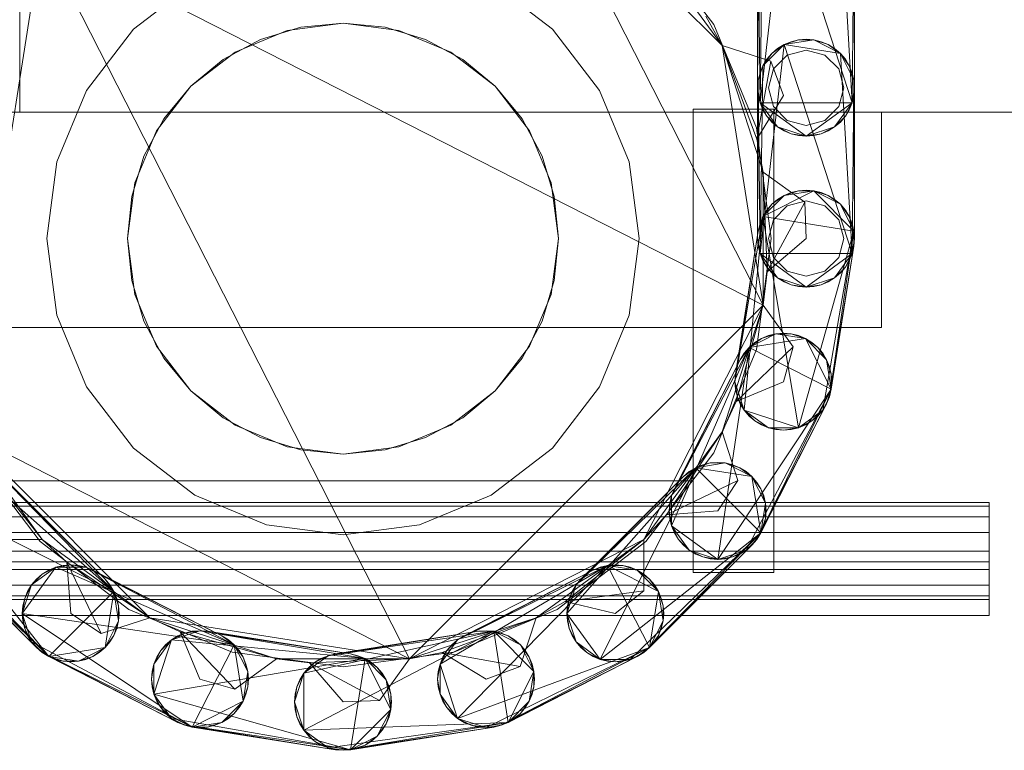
# Model space of a CAD drawing. Header units: millimetres. Extents: x -4395 to 65662, y -65530 to 6847.
# Tile 1014 of 1034: x 59951 to 60134, y 1832 to 1967. Entities that reach past the tile are written whole.
import ezdxf

# ---------------------------------------------------------------- set-up
doc = ezdxf.new("R2010")
doc.units = ezdxf.units.MM
doc.layers.add('lateral_secador', color=7, linetype='Continuous', lineweight=0)

msp = doc.modelspace()

# ---------------------------------------------------------------- linework, layer by layer
at = {"layer": 'lateral_secador'}
for p, q in [((60046.999, 1996.89), (60081.523, 1962.365)), ((60046.999, 1996.89), (60089.161, 1914.142)), ((60088.575, 1951.719), (60093.048, 1990.519)), ((60093.048, 1990.519), (60105.692, 1951.719)), ((60103.497, 1988.864), (60105.692, 1951.719)), ((60088.575, 1951.719), (60089.114, 1986.586)), ((60088.134, 1954.5), (60088.245, 1983.908)), ((60088.575, 1951.719), (60088.245, 1983.908)), ((60106.023, 1983.908), (60105.692, 1951.719)), ((60106.023, 1983.908), (60106.134, 1954.5)), ((59940.745, 1890.635), (59955.273, 1982.361)), ((59955.273, 1982.361), (60089.161, 1914.142)), ((60023.491, 1848.473), (59955.273, 1982.361)), ((60066.995, 1982.361), (60081.523, 1962.365)), ((60079.983, 1966.25), (60067.349, 1982.715)), ((60088.134, 1982.5), (60088.134, 1954.5)), ((60106.134, 1954.5), (60106.134, 1982.5)), ((59951.134, 1980), (59951.134, 1950)), ((59983.634, 1974.131), (59972.243, 1965.391)), ((60050.025, 1965.391), (60038.634, 1974.131)), ((60081.523, 1962.365), (60078.493, 1967.777)), ((60003.33, 1965.731), (59995.827, 1963.455)), ((60011.134, 1966.5), (60000.781, 1965.137)), ((60011.134, 1966.5), (60003.33, 1965.731)), ((60018.937, 1965.731), (60011.134, 1966.5)), ((60021.487, 1965.137), (60011.134, 1966.5)), ((60026.441, 1963.455), (60018.937, 1965.731)), ((60087.925, 1947.076), (60079.983, 1966.25)), ((59972.243, 1965.391), (59963.502, 1954)), ((60000.781, 1965.137), (59991.134, 1961.141)), ((60031.134, 1961.141), (60021.487, 1965.137)), ((60058.765, 1954), (60050.025, 1965.391)), ((59995.827, 1963.455), (59988.911, 1959.759)), ((60033.357, 1959.759), (60026.441, 1963.455)), ((60081.523, 1962.365), (60087.95, 1944.942)), ((60090.587, 1959.411), (60081.523, 1962.365)), ((60081.523, 1962.365), (60089.161, 1938.858)), ((60081.523, 1962.365), (60089.161, 1914.142)), ((60088.575, 1923.719), (60093.048, 1962.519)), ((60089.114, 1958.586), (60093.048, 1962.519)), ((60090.771, 1960.864), (60093.048, 1962.519)), ((60093.048, 1962.519), (60091.843, 1961.781)), ((60093.048, 1962.519), (60095.726, 1963.389)), ((60093.048, 1962.519), (60098.542, 1963.389)), ((60094.353, 1963.059), (60093.048, 1962.519)), ((60093.048, 1962.519), (60103.497, 1960.864)), ((60093.048, 1962.519), (60105.692, 1923.719)), ((60095.726, 1963.389), (60094.353, 1963.059)), ((60097.134, 1963.5), (60095.726, 1963.389)), ((60095.726, 1963.389), (60098.542, 1963.389)), ((60098.542, 1963.389), (60097.134, 1963.5)), ((60098.542, 1963.389), (60101.22, 1962.519)), ((60099.915, 1963.059), (60098.542, 1963.389)), ((60098.542, 1963.389), (60103.497, 1960.864)), ((60101.22, 1962.519), (60099.915, 1963.059)), ((60101.22, 1962.519), (60103.497, 1960.864)), ((60102.425, 1961.781), (60101.22, 1962.519)), ((59991.134, 1961.141), (59982.85, 1954.784)), ((60039.418, 1954.784), (60031.134, 1961.141)), ((60089.114, 1958.586), (60090.771, 1960.864)), ((60090.771, 1960.864), (60089.853, 1959.79)), ((60091.843, 1961.781), (60090.771, 1960.864)), ((60093.634, 1960.562), (60091.072, 1958)), ((60097.134, 1961.5), (60093.634, 1960.562)), ((60100.634, 1960.562), (60097.134, 1961.5)), ((60103.196, 1958), (60100.634, 1960.562)), ((60103.497, 1960.864), (60102.425, 1961.781)), ((60103.497, 1960.864), (60105.153, 1958.586)), ((60104.415, 1959.79), (60103.497, 1960.864)), ((60103.497, 1960.864), (60106.023, 1955.908)), ((60103.497, 1960.864), (60105.692, 1923.719)), ((59988.911, 1959.759), (59982.85, 1954.784)), ((60039.418, 1954.784), (60033.357, 1959.759)), ((60090.587, 1959.411), (60087.95, 1944.942)), ((60088.245, 1955.908), (60089.114, 1958.586)), ((60089.114, 1958.586), (60088.575, 1957.281)), ((60088.575, 1923.719), (60089.114, 1958.586)), ((60089.853, 1959.79), (60089.114, 1958.586)), ((60092.925, 1953.075), (60090.587, 1959.411)), ((60105.153, 1958.586), (60104.415, 1959.79)), ((60105.153, 1958.586), (60106.023, 1955.908)), ((60105.692, 1957.281), (60105.153, 1958.586)), ((60088.575, 1957.281), (60088.245, 1955.908)), ((60091.072, 1958), (60090.134, 1954.5)), ((60104.134, 1954.5), (60103.196, 1958)), ((60106.023, 1955.908), (60105.692, 1957.281)), ((59982.85, 1954.784), (59976.493, 1946.5)), ((59982.85, 1954.784), (59977.875, 1948.723)), ((60044.393, 1948.723), (60039.418, 1954.784)), ((60045.775, 1946.5), (60039.418, 1954.784)), ((60088.134, 1926.5), (60088.245, 1955.908)), ((60088.245, 1955.908), (60088.134, 1954.5)), ((60088.575, 1923.719), (60088.245, 1955.908)), ((60106.023, 1955.908), (60105.692, 1923.719)), ((60106.023, 1955.908), (60106.134, 1926.5)), ((60106.134, 1954.5), (60106.023, 1955.908)), ((59963.502, 1954), (59958.008, 1940.735)), ((60064.26, 1940.735), (60058.765, 1954)), ((60087.95, 1944.942), (60092.925, 1953.075)), ((60088.134, 1954.5), (60088.134, 1926.5)), ((60088.575, 1951.719), (60088.134, 1954.5)), ((60088.134, 1954.5), (60088.245, 1953.092)), ((60088.245, 1953.092), (60088.575, 1951.719)), ((60090.134, 1954.5), (60091.072, 1951)), ((60103.196, 1951), (60104.134, 1954.5)), ((60106.134, 1954.5), (60105.692, 1951.719)), ((60105.692, 1951.719), (60106.023, 1953.092)), ((60106.023, 1953.092), (60106.134, 1954.5)), ((60106.134, 1926.5), (60106.134, 1954.5)), ((60089.853, 1949.21), (60088.575, 1951.719)), ((60088.575, 1951.719), (60089.114, 1950.414)), ((60091.843, 1947.219), (60088.575, 1951.719)), ((60097.134, 1945.5), (60088.575, 1951.719)), ((60105.692, 1951.719), (60088.575, 1951.719)), ((60091.072, 1951), (60093.634, 1948.438)), ((60105.692, 1951.719), (60097.134, 1945.5)), ((60100.634, 1948.438), (60103.196, 1951)), ((60105.692, 1951.719), (60102.425, 1947.219)), ((60105.692, 1951.719), (60104.415, 1949.21)), ((60105.153, 1950.414), (60105.692, 1951.719)), ((40811.134, 1950), (60111.134, 1950)), ((59951.134, 1950), (60231.134, 1950)), ((60076.134, 1950.5), (60091.134, 1950.5)), ((60076.134, 1950.5), (60076.134, 1864.5)), ((60089.114, 1950.414), (60089.853, 1949.21)), ((60091.843, 1947.219), (60089.853, 1949.21)), ((60089.853, 1949.21), (60090.771, 1948.136)), ((60091.134, 1864.5), (60091.134, 1950.5)), ((60104.415, 1949.21), (60102.425, 1947.219)), ((60103.497, 1948.136), (60104.415, 1949.21)), ((60104.415, 1949.21), (60105.153, 1950.414)), ((60111.134, 1910), (60111.134, 1950)), ((59977.875, 1948.723), (59974.179, 1941.807)), ((60048.089, 1941.807), (60044.393, 1948.723)), ((60090.771, 1948.136), (60091.843, 1947.219)), ((60094.353, 1945.941), (60091.843, 1947.219)), ((60091.843, 1947.219), (60093.048, 1946.481)), ((60097.134, 1945.5), (60091.843, 1947.219)), ((60093.634, 1948.438), (60097.134, 1947.5)), ((60097.134, 1947.5), (60100.634, 1948.438)), ((60102.425, 1947.219), (60097.134, 1945.5)), ((60102.425, 1947.219), (60099.915, 1945.941)), ((60101.22, 1946.481), (60102.425, 1947.219)), ((60102.425, 1947.219), (60103.497, 1948.136)), ((59976.493, 1946.5), (59972.497, 1936.853)), ((60049.771, 1936.853), (60045.775, 1946.5)), ((60090.634, 1926.5), (60087.925, 1947.076)), ((60093.048, 1946.481), (60094.353, 1945.941)), ((60097.134, 1945.5), (60094.353, 1945.941)), ((60094.353, 1945.941), (60095.726, 1945.611)), ((60095.726, 1945.611), (60097.134, 1945.5)), ((60099.915, 1945.941), (60097.134, 1945.5)), ((60097.134, 1945.5), (60098.542, 1945.611)), ((60098.542, 1945.611), (60099.915, 1945.941)), ((60099.915, 1945.941), (60101.22, 1946.481)), ((60089.161, 1938.858), (60087.95, 1944.942)), ((59974.179, 1941.807), (59971.902, 1934.304)), ((60050.365, 1934.304), (60048.089, 1941.807)), ((59958.008, 1940.735), (59956.134, 1926.5)), ((60066.134, 1926.5), (60064.26, 1940.735)), ((60089.161, 1938.858), (60089.89, 1920.302)), ((60096.868, 1933.247), (60089.161, 1938.858)), ((60089.161, 1938.858), (60089.161, 1914.142)), ((59972.497, 1936.853), (59971.134, 1926.5)), ((60051.134, 1926.5), (60049.771, 1936.853)), ((60089.114, 1930.586), (60098.542, 1935.389)), ((60089.114, 1930.586), (60093.048, 1934.519)), ((60090.771, 1932.864), (60093.048, 1934.519)), ((60093.048, 1934.519), (60091.843, 1933.781)), ((60093.048, 1934.519), (60095.726, 1935.389)), ((60093.048, 1934.519), (60098.542, 1935.389)), ((60094.353, 1935.059), (60093.048, 1934.519)), ((60095.726, 1935.389), (60094.353, 1935.059)), ((60097.134, 1935.5), (60095.726, 1935.389)), ((60095.726, 1935.389), (60098.542, 1935.389)), ((60098.542, 1935.389), (60097.134, 1935.5)), ((60098.542, 1935.389), (60101.22, 1934.519)), ((60099.915, 1935.059), (60098.542, 1935.389)), ((60098.542, 1935.389), (60103.497, 1932.864)), ((60098.542, 1935.389), (60106.023, 1927.908)), ((60101.22, 1934.519), (60099.915, 1935.059)), ((60101.22, 1934.519), (60103.497, 1932.864)), ((60102.425, 1933.781), (60101.22, 1934.519)), ((59971.902, 1934.304), (59971.134, 1926.5)), ((60051.134, 1926.5), (60050.365, 1934.304)), ((60089.114, 1930.586), (60090.771, 1932.864)), ((60090.771, 1932.864), (60089.853, 1931.79)), ((60096.868, 1933.247), (60089.89, 1920.302)), ((60091.843, 1933.781), (60090.771, 1932.864)), ((60097.134, 1933.5), (60093.634, 1932.562)), ((60097.134, 1926.5), (60096.868, 1933.247)), ((60100.634, 1932.562), (60097.134, 1933.5)), ((60103.497, 1932.864), (60102.425, 1933.781)), ((60103.497, 1932.864), (60105.153, 1930.586)), ((60104.415, 1931.79), (60103.497, 1932.864)), ((60103.497, 1932.864), (60106.023, 1927.908)), ((60089.853, 1931.79), (60089.114, 1930.586)), ((60093.634, 1932.562), (60091.072, 1930)), ((60103.196, 1930), (60100.634, 1932.562)), ((60105.153, 1930.586), (60104.415, 1931.79)), ((60083.925, 1899.925), (60089.114, 1930.586)), ((60085.644, 1894.635), (60089.114, 1930.586)), ((60088.245, 1927.908), (60089.114, 1930.586)), ((60088.575, 1929.281), (60088.245, 1927.908)), ((60089.114, 1930.586), (60088.575, 1929.281)), ((60089.114, 1930.586), (60106.023, 1927.908)), ((60095.706, 1891.365), (60089.114, 1930.586)), ((60091.072, 1930), (60090.134, 1926.5)), ((60104.134, 1926.5), (60103.196, 1930)), ((60105.153, 1930.586), (60106.023, 1927.908)), ((60105.692, 1929.281), (60105.153, 1930.586)), ((60106.023, 1927.908), (60105.692, 1929.281)), ((60083.925, 1899.925), (60088.245, 1927.908)), ((60088.245, 1927.908), (60084.036, 1901.332)), ((60106.023, 1927.908), (60095.706, 1891.365)), ((60106.023, 1927.908), (60100.206, 1894.635)), ((60106.023, 1927.908), (60101.483, 1897.143)), ((60106.023, 1927.908), (60106.023, 1925.092)), ((60106.134, 1926.5), (60106.023, 1927.908)), ((59956.134, 1926.5), (59958.008, 1912.265)), ((59971.134, 1926.5), (59971.902, 1918.696)), ((59971.134, 1926.5), (59972.497, 1916.147)), ((60049.771, 1916.147), (60051.134, 1926.5)), ((60050.365, 1918.696), (60051.134, 1926.5)), ((60064.26, 1912.265), (60066.134, 1926.5)), ((60087.925, 1905.924), (60090.634, 1926.5)), ((60088.575, 1923.719), (60088.134, 1926.5)), ((60088.134, 1926.5), (60088.245, 1925.092)), ((60089.89, 1920.302), (60097.134, 1926.5)), ((60090.134, 1926.5), (60091.072, 1923)), ((60103.196, 1923), (60104.134, 1926.5)), ((60106.134, 1926.5), (60105.692, 1923.719)), ((60106.023, 1925.092), (60106.134, 1926.5)), ((60088.245, 1925.092), (60088.575, 1923.719)), ((60089.853, 1921.21), (60088.575, 1923.719)), ((60088.575, 1923.719), (60089.114, 1922.414)), ((60091.843, 1919.219), (60088.575, 1923.719)), ((60097.134, 1917.5), (60088.575, 1923.719)), ((60105.692, 1923.719), (60088.575, 1923.719)), ((60105.692, 1923.719), (60097.134, 1917.5)), ((60106.023, 1925.092), (60101.483, 1897.143)), ((60101.814, 1898.517), (60106.023, 1925.092)), ((60105.692, 1923.719), (60102.425, 1919.219)), ((60105.692, 1923.719), (60104.415, 1921.21)), ((60105.153, 1922.414), (60105.692, 1923.719)), ((60105.692, 1923.719), (60106.023, 1925.092)), ((60089.114, 1922.414), (60089.853, 1921.21)), ((60091.072, 1923), (60093.634, 1920.438)), ((60100.634, 1920.438), (60103.196, 1923)), ((60104.415, 1921.21), (60105.153, 1922.414)), ((60089.161, 1914.142), (60089.89, 1920.302)), ((60091.843, 1919.219), (60089.853, 1921.21)), ((60089.853, 1921.21), (60090.771, 1920.136)), ((60090.771, 1920.136), (60091.843, 1919.219)), ((60093.634, 1920.438), (60097.134, 1919.5)), ((60097.134, 1919.5), (60100.634, 1920.438)), ((60104.415, 1921.21), (60102.425, 1919.219)), ((60102.425, 1919.219), (60103.497, 1920.136)), ((60103.497, 1920.136), (60104.415, 1921.21)), ((59971.902, 1918.696), (59974.179, 1911.193)), ((60048.089, 1911.193), (60050.365, 1918.696)), ((60094.353, 1917.941), (60091.843, 1919.219)), ((60091.843, 1919.219), (60093.048, 1918.481)), ((60097.134, 1917.5), (60091.843, 1919.219)), ((60093.048, 1918.481), (60094.353, 1917.941)), ((60102.425, 1919.219), (60097.134, 1917.5)), ((60102.425, 1919.219), (60099.915, 1917.941)), ((60099.915, 1917.941), (60101.22, 1918.481)), ((60101.22, 1918.481), (60102.425, 1919.219)), ((59972.497, 1916.147), (59976.493, 1906.5)), ((60045.775, 1906.5), (60049.771, 1916.147)), ((60097.134, 1917.5), (60094.353, 1917.941)), ((60094.353, 1917.941), (60095.726, 1917.611)), ((60095.726, 1917.611), (60097.134, 1917.5)), ((60099.915, 1917.941), (60097.134, 1917.5)), ((60097.134, 1917.5), (60098.542, 1917.611)), ((60098.542, 1917.611), (60099.915, 1917.941)), ((60089.161, 1914.142), (60023.491, 1848.473)), ((60089.161, 1914.142), (60066.995, 1870.639)), ((60089.161, 1914.142), (60081.523, 1890.635)), ((60089.161, 1914.142), (60084.12, 1896.268)), ((60094.757, 1906.424), (60089.161, 1914.142)), ((59958.008, 1912.265), (59963.502, 1899)), ((59974.179, 1911.193), (59977.875, 1904.277)), ((60044.393, 1904.277), (60048.089, 1911.193)), ((60058.765, 1899), (60064.26, 1912.265)), ((40811.134, 1910), (60111.134, 1910)), ((60086.562, 1906.288), (60091.517, 1908.814)), ((60088.839, 1907.944), (60091.517, 1908.814)), ((60091.517, 1908.814), (60090.144, 1908.484)), ((60092.925, 1908.925), (60091.517, 1908.814)), ((60091.517, 1908.814), (60094.333, 1908.814)), ((60091.517, 1908.814), (60097.011, 1907.944)), ((60094.333, 1908.814), (60092.925, 1908.925)), ((60094.333, 1908.814), (60097.011, 1907.944)), ((60095.706, 1908.484), (60094.333, 1908.814)), ((60086.562, 1906.288), (60088.839, 1907.944)), ((60086.562, 1906.288), (60097.011, 1907.944)), ((60087.634, 1907.206), (60086.562, 1906.288)), ((60088.839, 1907.944), (60087.634, 1907.206)), ((60090.144, 1908.484), (60088.839, 1907.944)), ((60097.011, 1907.944), (60095.706, 1908.484)), ((60097.011, 1907.944), (60099.288, 1906.288)), ((60098.214, 1907.206), (60097.011, 1907.944)), ((60097.011, 1907.944), (60100.944, 1904.01)), ((60097.011, 1907.944), (60101.814, 1898.517)), ((60099.288, 1906.288), (60098.214, 1907.206)), ((59976.493, 1906.5), (59982.85, 1898.216)), ((60039.418, 1898.216), (60045.775, 1906.5)), ((60072.15, 1878.732), (60086.562, 1906.288)), ((60072.15, 1873.169), (60086.562, 1906.288)), ((60079.983, 1886.75), (60087.925, 1905.924)), ((60080.71, 1866.95), (60086.562, 1906.288)), ((60094.757, 1906.424), (60084.12, 1896.268)), ((60084.905, 1904.01), (60086.562, 1906.288)), ((60085.644, 1905.215), (60084.905, 1904.01)), ((60086.562, 1906.288), (60085.644, 1905.215)), ((60086.562, 1906.288), (60101.814, 1898.517)), ((60092.925, 1899.925), (60094.757, 1906.424)), ((60099.288, 1906.288), (60100.944, 1904.01)), ((60100.206, 1905.215), (60099.288, 1906.288)), ((60100.944, 1904.01), (60100.206, 1905.215)), ((59977.875, 1904.277), (59982.85, 1898.216)), ((60039.418, 1898.216), (60044.393, 1904.277)), ((60072.15, 1878.732), (60084.905, 1904.01)), ((60084.905, 1904.01), (60072.691, 1880.036)), ((60100.944, 1904.01), (60101.814, 1901.332)), ((60101.483, 1902.706), (60100.944, 1904.01)), ((60100.944, 1904.01), (60101.814, 1898.517)), ((60101.814, 1901.332), (60101.483, 1902.706)), ((60084.036, 1901.332), (60083.925, 1899.925)), ((60084.364, 1897.143), (60083.925, 1899.925)), ((60083.925, 1899.925), (60084.036, 1898.517)), ((60085.644, 1894.635), (60083.925, 1899.925)), ((60084.12, 1896.268), (60092.925, 1899.925)), ((60101.814, 1901.332), (60101.814, 1898.517)), ((60101.925, 1899.925), (60101.814, 1901.332)), ((60101.814, 1898.517), (60101.925, 1899.925)), ((59963.502, 1899), (59972.243, 1887.609)), ((59982.85, 1898.216), (59988.911, 1893.241)), ((59982.85, 1898.216), (59991.134, 1891.859)), ((60031.134, 1891.859), (60039.418, 1898.216)), ((60033.357, 1893.241), (60039.418, 1898.216)), ((60050.025, 1887.609), (60058.765, 1899)), ((60101.814, 1898.517), (60080.71, 1866.95)), ((60084.036, 1898.517), (60084.364, 1897.143)), ((60101.814, 1898.517), (60085.999, 1868.669)), ((60101.814, 1898.517), (60087.991, 1870.66)), ((60101.814, 1898.517), (60100.944, 1895.839)), ((60101.483, 1897.143), (60101.814, 1898.517)), ((60081.523, 1890.635), (60084.12, 1896.268)), ((60085.644, 1894.635), (60084.364, 1897.143)), ((60084.364, 1897.143), (60084.905, 1895.839)), ((60101.483, 1897.143), (60100.206, 1894.635)), ((60100.944, 1895.839), (60101.483, 1897.143)), ((60084.905, 1895.839), (60085.644, 1894.635)), ((60087.634, 1892.643), (60085.644, 1894.635)), ((60085.644, 1894.635), (60086.562, 1893.561)), ((60090.144, 1891.365), (60085.644, 1894.635)), ((60095.706, 1891.365), (60085.644, 1894.635)), ((60100.944, 1895.839), (60087.991, 1870.66)), ((60088.728, 1871.865), (60100.944, 1895.839)), ((60100.206, 1894.635), (60095.706, 1891.365)), ((60100.206, 1894.635), (60098.214, 1892.643)), ((60099.288, 1893.561), (60100.206, 1894.635)), ((60100.206, 1894.635), (60100.944, 1895.839)), ((59988.911, 1893.241), (59995.827, 1889.545)), ((60026.441, 1889.545), (60033.357, 1893.241)), ((60086.562, 1893.561), (60087.634, 1892.643)), ((60090.144, 1891.365), (60087.634, 1892.643)), ((60087.634, 1892.643), (60088.839, 1891.906)), ((60098.214, 1892.643), (60095.706, 1891.365)), ((60097.011, 1891.906), (60098.214, 1892.643)), ((60098.214, 1892.643), (60099.288, 1893.561)), ((59955.273, 1870.639), (59940.745, 1890.635)), ((59975.269, 1856.11), (59940.745, 1890.635)), ((60023.491, 1848.473), (59940.745, 1890.635)), ((59991.134, 1891.859), (60000.781, 1887.863)), ((60021.487, 1887.863), (60031.134, 1891.859)), ((60081.523, 1890.635), (60066.995, 1870.639)), ((60081.523, 1890.635), (60071.206, 1875.194)), ((60084.46, 1881.565), (60081.523, 1890.635)), ((60088.839, 1891.906), (60090.144, 1891.365)), ((60092.925, 1890.925), (60090.144, 1891.365)), ((60090.144, 1891.365), (60091.517, 1891.035)), ((60095.706, 1891.365), (60090.144, 1891.365)), ((60091.517, 1891.035), (60092.925, 1890.925)), ((60095.706, 1891.365), (60092.925, 1890.925)), ((60092.925, 1890.925), (60094.333, 1891.035)), ((60094.333, 1891.035), (60095.706, 1891.365)), ((60095.706, 1891.365), (60097.011, 1891.906)), ((59995.827, 1889.545), (60003.33, 1887.269)), ((60018.937, 1887.269), (60026.441, 1889.545)), ((59972.243, 1887.609), (59983.634, 1878.869)), ((60000.781, 1887.863), (60011.134, 1886.5)), ((60003.33, 1887.269), (60011.134, 1886.5)), ((60011.134, 1886.5), (60021.487, 1887.863)), ((60011.134, 1886.5), (60018.937, 1887.269)), ((60038.634, 1878.869), (60050.025, 1887.609)), ((59942.285, 1886.75), (59954.919, 1870.285)), ((59955.273, 1870.639), (59943.775, 1885.223)), ((60067.349, 1870.285), (60079.983, 1886.75)), ((59941.558, 1884.95), (59968.603, 1861.01)), ((59946.849, 1883.232), (59966.948, 1863.288)), ((59946.849, 1883.232), (59968.603, 1861.01)), ((60052.683, 1856.925), (60076.624, 1883.969)), ((60054.401, 1862.215), (60076.624, 1883.969)), ((60058.901, 1848.365), (60076.624, 1883.969)), ((60074.345, 1882.314), (60076.624, 1883.969)), ((60075.419, 1883.232), (60074.345, 1882.314)), ((60076.624, 1883.969), (60075.419, 1883.232)), ((60076.624, 1883.969), (60079.302, 1884.84)), ((60076.624, 1883.969), (60082.116, 1884.84)), ((60077.929, 1884.51), (60076.624, 1883.969)), ((60076.624, 1883.969), (60087.073, 1882.314)), ((60076.624, 1883.969), (60088.728, 1871.865)), ((60079.302, 1884.84), (60077.929, 1884.51)), ((60080.71, 1884.95), (60079.302, 1884.84)), ((60079.302, 1884.84), (60082.116, 1884.84)), ((60082.116, 1884.84), (60080.71, 1884.95)), ((60082.116, 1884.84), (60084.796, 1883.969)), ((60083.491, 1884.51), (60082.116, 1884.84)), ((60082.116, 1884.84), (60087.073, 1882.314)), ((60084.796, 1883.969), (60083.491, 1884.51)), ((60084.796, 1883.969), (60087.073, 1882.314)), ((60085.999, 1883.232), (60084.796, 1883.969)), ((60087.073, 1882.314), (60085.999, 1883.232)), ((59946.134, 1881.5), (60076.134, 1881.5)), ((59966.948, 1863.288), (59947.923, 1882.314)), ((60054.401, 1862.215), (60074.345, 1882.314)), ((60074.345, 1882.314), (60055.319, 1863.288)), ((60084.46, 1881.565), (60071.206, 1875.194)), ((60076.134, 1866.5), (60076.134, 1881.5)), ((60080.71, 1875.95), (60084.46, 1881.565)), ((60087.073, 1882.314), (60088.728, 1880.036)), ((60087.991, 1881.24), (60087.073, 1882.314)), ((60087.073, 1882.314), (60089.599, 1877.358)), ((60087.073, 1882.314), (60088.728, 1871.865)), ((60072.691, 1880.036), (60072.15, 1878.732)), ((60088.728, 1880.036), (60087.991, 1881.24)), ((60088.728, 1880.036), (60089.599, 1877.358)), ((60089.269, 1878.732), (60088.728, 1880.036)), ((59956.499, 1848.906), (59932.999, 1878.732)), ((59932.999, 1878.732), (59968.603, 1861.01)), ((59983.634, 1878.869), (59996.899, 1873.374)), ((60025.369, 1873.374), (60038.634, 1878.869)), ((60071.71, 1875.95), (60072.15, 1878.732)), ((60072.15, 1878.732), (60071.819, 1877.358)), ((60072.15, 1873.169), (60072.15, 1878.732)), ((60089.599, 1877.358), (60089.269, 1878.732)), ((59881.134, 1877.5), (60131.134, 1877.5)), ((59881.134, 1876.815), (60131.134, 1876.815)), ((60071.206, 1875.194), (60080.71, 1875.95)), ((60071.819, 1877.358), (60071.71, 1875.95)), ((60072.15, 1873.169), (60071.71, 1875.95)), ((60071.71, 1875.95), (60071.819, 1874.543)), ((60089.599, 1877.358), (60088.728, 1871.865)), ((60089.599, 1877.358), (60089.599, 1874.543)), ((60089.71, 1875.95), (60089.599, 1877.358)), ((60089.599, 1874.543), (60089.71, 1875.95)), ((60131.134, 1876.815), (60131.134, 1877.5)), ((60131.134, 1874.864), (60131.134, 1876.815)), ((59881.134, 1874.864), (60131.134, 1874.864)), ((60066.995, 1870.639), (60071.206, 1875.194)), ((60071.819, 1874.543), (60072.15, 1873.169)), ((60089.599, 1874.543), (60088.728, 1871.865)), ((60089.269, 1873.169), (60089.599, 1874.543)), ((60131.134, 1871.944), (60131.134, 1874.864)), ((59956.499, 1848.906), (59932.999, 1873.169)), ((59996.899, 1873.374), (60011.134, 1871.5)), ((60011.134, 1871.5), (60025.369, 1873.374)), ((60073.429, 1870.66), (60072.15, 1873.169)), ((60072.15, 1873.169), (60072.691, 1871.865)), ((60075.419, 1868.669), (60072.15, 1873.169)), ((60080.71, 1866.95), (60072.15, 1873.169)), ((60088.728, 1871.865), (60089.269, 1873.169)), ((59881.134, 1871.944), (60131.134, 1871.944)), ((59954.22, 1850.561), (59934.276, 1870.66)), ((59956.499, 1848.906), (59934.276, 1870.66)), ((59945.739, 1870.647), (59955.273, 1870.639)), ((59975.269, 1856.11), (59955.273, 1870.639)), ((59955.273, 1870.639), (59959.827, 1866.428)), ((60066.995, 1870.639), (60023.491, 1848.473)), ((60066.995, 1870.639), (60046.999, 1856.11)), ((60066.995, 1870.639), (60052.411, 1859.141)), ((60088.728, 1871.865), (60058.901, 1848.365)), ((60088.728, 1871.865), (60064.464, 1848.365)), ((60088.728, 1871.865), (60066.974, 1849.643)), ((60066.985, 1861.105), (60066.995, 1870.639)), ((60072.691, 1871.865), (60073.429, 1870.66)), ((60075.419, 1868.669), (60073.429, 1870.66)), ((60073.429, 1870.66), (60074.345, 1869.587)), ((60087.991, 1870.66), (60085.999, 1868.669)), ((60088.728, 1871.865), (60087.073, 1869.587)), ((60087.073, 1869.587), (60087.991, 1870.66)), ((60087.991, 1870.66), (60088.728, 1871.865)), ((60131.134, 1868.5), (60131.134, 1871.944)), ((59935.194, 1869.587), (59954.22, 1850.561)), ((59954.919, 1870.285), (59971.384, 1857.651)), ((60050.884, 1857.651), (60067.349, 1870.285)), ((60087.073, 1869.587), (60066.974, 1849.643)), ((60068.048, 1850.561), (60087.073, 1869.587)), ((60074.345, 1869.587), (60075.419, 1868.669)), ((60077.929, 1867.391), (60075.419, 1868.669)), ((60075.419, 1868.669), (60076.624, 1867.931)), ((60080.71, 1866.95), (60075.419, 1868.669)), ((60085.999, 1868.669), (60080.71, 1866.95)), ((60085.999, 1868.669), (60083.491, 1867.391)), ((60084.796, 1867.931), (60085.999, 1868.669)), ((60085.999, 1868.669), (60087.073, 1869.587)), ((60131.134, 1868.5), (59881.134, 1868.5)), ((60076.624, 1867.931), (60077.929, 1867.391)), ((60080.71, 1866.95), (60077.929, 1867.391)), ((60077.929, 1867.391), (60079.302, 1867.061)), ((60079.302, 1867.061), (60080.71, 1866.95)), ((60083.491, 1867.391), (60080.71, 1866.95)), ((60080.71, 1866.95), (60082.116, 1867.061)), ((60082.116, 1867.061), (60083.491, 1867.391)), ((60083.491, 1867.391), (60084.796, 1867.931)), ((60131.134, 1868.5), (60131.134, 1865.056)), ((59881.134, 1865.056), (60131.134, 1865.056)), ((59901.134, 1866.5), (60131.134, 1866.5)), ((59946.134, 1866.5), (60076.134, 1866.5)), ((59951.585, 1856.925), (59957.804, 1865.484)), ((59953.304, 1862.215), (59957.804, 1865.484)), ((59955.294, 1864.206), (59957.804, 1865.484)), ((59956.499, 1864.944), (59955.294, 1864.206)), ((59957.804, 1865.484), (59956.499, 1864.944)), ((59957.804, 1865.484), (59960.585, 1865.925)), ((59959.177, 1865.814), (59957.804, 1865.484)), ((59957.804, 1865.484), (59963.366, 1865.484)), ((59957.804, 1865.484), (59990.923, 1851.073)), ((59960.585, 1865.925), (59959.177, 1865.814)), ((59966.198, 1853.173), (59959.827, 1866.428)), ((59959.827, 1866.428), (59960.585, 1856.925)), ((59975.269, 1856.11), (59959.827, 1866.428)), ((59960.585, 1865.925), (59963.366, 1865.484)), ((59961.991, 1865.814), (59960.585, 1865.925)), ((59963.366, 1865.484), (59961.991, 1865.814)), ((59963.366, 1865.484), (59988.644, 1852.728)), ((59964.671, 1864.944), (59963.366, 1865.484)), ((59963.366, 1865.484), (59990.923, 1851.073)), ((59988.644, 1852.728), (59964.671, 1864.944)), ((60029.15, 1847.49), (60060.276, 1865.814)), ((60032.419, 1851.99), (60060.276, 1865.814)), ((60032.419, 1837.428), (60060.276, 1865.814)), ((60032.419, 1851.99), (60057.597, 1864.944)), ((60057.597, 1864.944), (60033.624, 1852.728)), ((60057.597, 1864.944), (60060.276, 1865.814)), ((60058.901, 1865.484), (60057.597, 1864.944)), ((60060.276, 1865.814), (60058.901, 1865.484)), ((60061.683, 1865.925), (60060.276, 1865.814)), ((60060.276, 1865.814), (60063.091, 1865.814)), ((60060.276, 1865.814), (60065.769, 1864.944)), ((60060.276, 1865.814), (60069.702, 1861.01)), ((60060.276, 1865.814), (60068.048, 1850.561)), ((60063.091, 1865.814), (60061.683, 1865.925)), ((60063.091, 1865.814), (60065.769, 1864.944)), ((60064.464, 1865.484), (60063.091, 1865.814)), ((60065.769, 1864.944), (60064.464, 1865.484)), ((60065.769, 1864.944), (60068.048, 1863.288)), ((60066.974, 1864.206), (60065.769, 1864.944)), ((60065.769, 1864.944), (60069.702, 1861.01)), ((60131.134, 1856.5), (60131.134, 1866.5)), ((60131.134, 1865.056), (60131.134, 1862.136)), ((59953.304, 1862.215), (59955.294, 1864.206)), ((59954.22, 1863.288), (59953.304, 1862.215)), ((59955.294, 1864.206), (59954.22, 1863.288)), ((59966.948, 1863.288), (59968.603, 1861.01)), ((59967.866, 1862.215), (59966.948, 1863.288)), ((60055.319, 1863.288), (60054.401, 1862.215)), ((60068.048, 1863.288), (60066.974, 1864.206)), ((60068.048, 1863.288), (60069.702, 1861.01)), ((60068.964, 1862.215), (60068.048, 1863.288)), ((60076.134, 1864.5), (60091.134, 1864.5)), ((59881.134, 1862.136), (60131.134, 1862.136)), ((59951.585, 1856.925), (59953.304, 1862.215)), ((59952.025, 1859.706), (59953.304, 1862.215)), ((59953.304, 1862.215), (59952.566, 1861.01)), ((59968.603, 1861.01), (59967.866, 1862.215)), ((60052.683, 1856.925), (60054.401, 1862.215)), ((60053.124, 1859.706), (60054.401, 1862.215)), ((60054.401, 1862.215), (60053.665, 1861.01)), ((60069.702, 1861.01), (60068.964, 1862.215)), ((60131.134, 1862.136), (60131.134, 1860.185)), ((59881.134, 1860.185), (60131.134, 1860.185)), ((59881.134, 1859.5), (60131.134, 1859.5)), ((59951.585, 1856.925), (59952.025, 1859.706)), ((59952.025, 1859.706), (59951.694, 1858.332)), ((59952.566, 1861.01), (59952.025, 1859.706)), ((59968.603, 1861.01), (59956.499, 1848.906)), ((59968.603, 1861.01), (59966.948, 1850.561)), ((59968.603, 1861.01), (59969.474, 1858.332)), ((59969.144, 1859.706), (59968.603, 1861.01)), ((59968.603, 1861.01), (59969.474, 1855.517)), ((59969.474, 1858.332), (59969.144, 1859.706)), ((60066.985, 1861.105), (60052.411, 1859.141)), ((60052.683, 1856.925), (60053.124, 1859.706)), ((60053.124, 1859.706), (60052.794, 1858.332)), ((60053.665, 1861.01), (60053.124, 1859.706)), ((60061.683, 1856.925), (60066.985, 1861.105)), ((60069.702, 1861.01), (60068.048, 1850.561)), ((60069.702, 1861.01), (60070.573, 1858.332)), ((60070.243, 1859.706), (60069.702, 1861.01)), ((60069.702, 1861.01), (60070.573, 1855.517)), ((60070.573, 1858.332), (60070.243, 1859.706)), ((60131.134, 1860.185), (60131.134, 1859.5)), ((59951.694, 1858.332), (59951.585, 1856.925)), ((59969.474, 1858.332), (59969.474, 1855.517)), ((59969.585, 1856.925), (59969.474, 1858.332)), ((59971.384, 1857.651), (59990.558, 1849.709)), ((60031.71, 1849.709), (60050.884, 1857.651)), ((60046.999, 1856.11), (60052.411, 1859.141)), ((60052.411, 1859.141), (60061.683, 1856.925)), ((60052.794, 1858.332), (60052.683, 1856.925)), ((60070.573, 1858.332), (60070.573, 1855.517)), ((60070.683, 1856.925), (60070.573, 1858.332)), ((59901.134, 1856.5), (60131.134, 1856.5)), ((59952.025, 1854.143), (59951.585, 1856.925)), ((59951.585, 1856.925), (59951.694, 1855.517)), ((59953.304, 1851.635), (59951.585, 1856.925)), ((59983.151, 1835.82), (59951.585, 1856.925)), ((59951.585, 1856.925), (59990.923, 1851.073)), ((59960.585, 1856.925), (59966.198, 1853.173)), ((59966.198, 1853.173), (59975.269, 1856.11)), ((59969.474, 1855.517), (59969.585, 1856.925)), ((59998.776, 1848.473), (59975.269, 1856.11)), ((59975.269, 1856.11), (59980.901, 1853.514)), ((60023.491, 1848.473), (59975.269, 1856.11)), ((60046.999, 1856.11), (60023.491, 1848.473)), ((60046.999, 1856.11), (60029.575, 1849.683)), ((60044.044, 1847.046), (60046.999, 1856.11)), ((60053.124, 1854.143), (60052.683, 1856.925)), ((60052.683, 1856.925), (60052.794, 1855.517)), ((60054.401, 1851.635), (60052.683, 1856.925)), ((60058.901, 1848.365), (60052.683, 1856.925)), ((60070.573, 1855.517), (60070.683, 1856.925)), ((59951.694, 1855.517), (59952.025, 1854.143)), ((59953.304, 1851.635), (59952.025, 1854.143)), ((59952.025, 1854.143), (59952.566, 1852.839)), ((59969.474, 1855.517), (59966.948, 1850.561)), ((59969.474, 1855.517), (59968.603, 1852.839)), ((59968.603, 1852.839), (59969.144, 1854.143)), ((59969.144, 1854.143), (59969.474, 1855.517)), ((60052.794, 1855.517), (60053.124, 1854.143)), ((60054.401, 1851.635), (60053.124, 1854.143)), ((60053.124, 1854.143), (60053.665, 1852.839)), ((60070.573, 1855.517), (60068.048, 1850.561)), ((60070.573, 1855.517), (60069.702, 1852.839)), ((60069.702, 1852.839), (60070.243, 1854.143)), ((60070.243, 1854.143), (60070.573, 1855.517)), ((59952.566, 1852.839), (59953.304, 1851.635)), ((59968.603, 1852.839), (59966.948, 1850.561)), ((59967.866, 1851.635), (59968.603, 1852.839)), ((59979.269, 1851.99), (59984.558, 1853.709)), ((59979.269, 1851.99), (59981.776, 1853.269)), ((59980.472, 1852.728), (59979.269, 1851.99)), ((59981.776, 1853.269), (59980.472, 1852.728)), ((59991.058, 1842.876), (59980.901, 1853.514)), ((59980.901, 1853.514), (59984.558, 1844.709)), ((59998.776, 1848.473), (59980.901, 1853.514)), ((59981.776, 1853.269), (59984.558, 1853.709)), ((59983.151, 1853.598), (59981.776, 1853.269)), ((59984.558, 1853.709), (59983.151, 1853.598)), ((59984.558, 1853.709), (60012.542, 1849.389)), ((59985.966, 1853.598), (59984.558, 1853.709)), ((59984.558, 1853.709), (60015.22, 1848.519)), ((60012.542, 1849.389), (59985.966, 1853.598)), ((59988.644, 1852.728), (59990.923, 1851.073)), ((59989.849, 1851.99), (59988.644, 1852.728)), ((60003.853, 1845.79), (60039.116, 1853.598)), ((60003.853, 1835.21), (60039.116, 1853.598)), ((60008.353, 1849.059), (60036.302, 1853.598)), ((60008.353, 1849.059), (60039.116, 1853.598)), ((60036.302, 1853.598), (60009.726, 1849.389)), ((60033.624, 1852.728), (60032.419, 1851.99)), ((60037.71, 1853.709), (60036.302, 1853.598)), ((60036.302, 1853.598), (60039.116, 1853.598)), ((60039.116, 1853.598), (60037.71, 1853.709)), ((60039.116, 1853.598), (60041.796, 1852.728)), ((60040.491, 1853.269), (60039.116, 1853.598)), ((60039.116, 1853.598), (60044.073, 1851.073)), ((60039.116, 1853.598), (60046.599, 1846.117)), ((60039.116, 1853.598), (60041.796, 1836.69)), ((60041.796, 1852.728), (60040.491, 1853.269)), ((60041.796, 1852.728), (60044.073, 1851.073)), ((60042.999, 1851.99), (60041.796, 1852.728)), ((60053.665, 1852.839), (60054.401, 1851.635)), ((60069.702, 1852.839), (60068.048, 1850.561)), ((60068.964, 1851.635), (60069.702, 1852.839)), ((59955.294, 1849.643), (59953.304, 1851.635)), ((59953.304, 1851.635), (59954.22, 1850.561)), ((59983.151, 1835.82), (59953.304, 1851.635)), ((59954.22, 1850.561), (59955.294, 1849.643)), ((59956.499, 1848.906), (59954.22, 1850.561)), ((59966.948, 1850.561), (59956.499, 1848.906)), ((59966.948, 1850.561), (59961.991, 1848.035)), ((59966.948, 1850.561), (59964.671, 1848.906)), ((59965.874, 1849.643), (59966.948, 1850.561)), ((59966.948, 1850.561), (59967.866, 1851.635)), ((59975.999, 1847.49), (59979.269, 1851.99)), ((59975.999, 1841.928), (59979.269, 1851.99)), ((59977.276, 1849.999), (59979.269, 1851.99)), ((59978.194, 1851.073), (59977.276, 1849.999)), ((59979.269, 1851.99), (59978.194, 1851.073)), ((59979.269, 1851.99), (60015.22, 1848.519)), ((59990.923, 1851.073), (59983.151, 1835.82)), ((59990.923, 1851.073), (59989.849, 1851.99)), ((59990.923, 1851.073), (59992.577, 1848.795)), ((59991.839, 1849.999), (59990.923, 1851.073)), ((59990.923, 1851.073), (59993.448, 1846.117)), ((59990.923, 1851.073), (59992.577, 1840.623)), ((60029.15, 1847.49), (60032.419, 1851.99)), ((60030.429, 1849.999), (60032.419, 1851.99)), ((60031.345, 1851.073), (60030.429, 1849.999)), ((60032.419, 1851.99), (60031.345, 1851.073)), ((60068.048, 1850.561), (60032.419, 1837.428)), ((60068.048, 1850.561), (60037.71, 1835.709)), ((60068.048, 1850.561), (60040.491, 1836.15)), ((60044.073, 1851.073), (60042.999, 1851.99)), ((60044.073, 1851.073), (60045.728, 1848.795)), ((60044.991, 1849.999), (60044.073, 1851.073)), ((60044.073, 1851.073), (60046.599, 1846.117)), ((60056.394, 1849.643), (60054.401, 1851.635)), ((60054.401, 1851.635), (60055.319, 1850.561)), ((60058.901, 1848.365), (60054.401, 1851.635)), ((60055.319, 1850.561), (60056.394, 1849.643)), ((60068.048, 1850.561), (60065.769, 1848.906)), ((60066.974, 1849.643), (60068.048, 1850.561)), ((60068.048, 1850.561), (60068.964, 1851.635)), ((59980.472, 1836.69), (59955.294, 1849.643)), ((59955.294, 1849.643), (59956.499, 1848.906)), ((59983.151, 1835.82), (59955.294, 1849.643)), ((59956.499, 1848.906), (59980.472, 1836.69)), ((59959.177, 1848.035), (59956.499, 1848.906)), ((59956.499, 1848.906), (59957.804, 1848.365)), ((59961.991, 1848.035), (59956.499, 1848.906)), ((59964.671, 1848.906), (59961.991, 1848.035)), ((59963.366, 1848.365), (59964.671, 1848.906)), ((59964.671, 1848.906), (59965.874, 1849.643)), ((59975.999, 1847.49), (59977.276, 1849.999)), ((59976.54, 1848.795), (59975.999, 1847.49)), ((59975.999, 1841.928), (60015.22, 1848.519)), ((59977.276, 1849.999), (59976.54, 1848.795)), ((59990.558, 1849.709), (60011.134, 1847)), ((59992.577, 1848.795), (59991.839, 1849.999)), ((59992.577, 1848.795), (59993.448, 1846.117)), ((59993.118, 1847.49), (59992.577, 1848.795)), ((60003.853, 1845.79), (60008.353, 1849.059)), ((60005.843, 1847.781), (60008.353, 1849.059)), ((60007.048, 1848.519), (60005.843, 1847.781)), ((60008.353, 1849.059), (60007.048, 1848.519)), ((60009.726, 1849.389), (60008.353, 1849.059)), ((60011.134, 1847), (60031.71, 1849.709)), ((60012.542, 1849.389), (60015.22, 1848.519)), ((60013.915, 1849.059), (60012.542, 1849.389)), ((60015.22, 1848.519), (60012.542, 1831.611)), ((60015.22, 1848.519), (60013.915, 1849.059)), ((60015.22, 1848.519), (60017.497, 1846.864)), ((60016.425, 1847.781), (60015.22, 1848.519)), ((60015.22, 1848.519), (60019.153, 1844.586)), ((60015.22, 1848.519), (60020.023, 1839.092)), ((60023.491, 1848.473), (60029.575, 1849.683)), ((60029.15, 1847.49), (60030.429, 1849.999)), ((60029.691, 1848.795), (60029.15, 1847.49)), ((60044.044, 1847.046), (60029.575, 1849.683)), ((60029.575, 1849.683), (60037.71, 1844.709)), ((60030.429, 1849.999), (60029.691, 1848.795)), ((60065.769, 1848.906), (60040.491, 1836.15)), ((60041.796, 1836.69), (60065.769, 1848.906)), ((60045.728, 1848.795), (60044.991, 1849.999)), ((60045.728, 1848.795), (60046.599, 1846.117)), ((60046.269, 1847.49), (60045.728, 1848.795)), ((60058.901, 1848.365), (60056.394, 1849.643)), ((60056.394, 1849.643), (60057.597, 1848.906)), ((60057.597, 1848.906), (60058.901, 1848.365)), ((60066.974, 1849.643), (60064.464, 1848.365)), ((60064.464, 1848.365), (60065.769, 1848.906)), ((60065.769, 1848.906), (60066.974, 1849.643)), ((59957.804, 1848.365), (59959.177, 1848.035)), ((59961.991, 1848.035), (59959.177, 1848.035)), ((59959.177, 1848.035), (59960.585, 1847.925)), ((59960.585, 1847.925), (59961.991, 1848.035)), ((59961.991, 1848.035), (59963.366, 1848.365)), ((59975.558, 1844.709), (59975.999, 1847.49)), ((59975.999, 1847.49), (59975.669, 1846.117)), ((59975.999, 1841.928), (59975.999, 1847.49)), ((59991.058, 1842.876), (59998.776, 1848.473)), ((59993.448, 1846.117), (59993.118, 1847.49)), ((60023.491, 1848.473), (59998.776, 1848.473)), ((59998.776, 1848.473), (60004.935, 1847.744)), ((60003.853, 1845.79), (60005.843, 1847.781)), ((60004.771, 1846.864), (60003.853, 1845.79)), ((60005.843, 1847.781), (60004.771, 1846.864)), ((60023.491, 1848.473), (60004.935, 1847.744)), ((60017.882, 1840.765), (60004.935, 1847.744)), ((60004.935, 1847.744), (60011.134, 1840.5)), ((60017.497, 1846.864), (60016.425, 1847.781)), ((60017.497, 1846.864), (60019.153, 1844.586)), ((60018.415, 1845.79), (60017.497, 1846.864)), ((60017.882, 1840.765), (60023.491, 1848.473)), ((60028.71, 1844.709), (60029.15, 1847.49)), ((60029.15, 1847.49), (60028.819, 1846.117)), ((60029.15, 1841.928), (60029.15, 1847.49)), ((60032.419, 1837.428), (60029.15, 1847.49)), ((60037.71, 1844.709), (60044.044, 1847.046)), ((60046.599, 1846.117), (60046.269, 1847.49)), ((60061.683, 1847.925), (60058.901, 1848.365)), ((60058.901, 1848.365), (60060.276, 1848.035)), ((60064.464, 1848.365), (60058.901, 1848.365)), ((60060.276, 1848.035), (60061.683, 1847.925)), ((60064.464, 1848.365), (60061.683, 1847.925)), ((60061.683, 1847.925), (60063.091, 1848.035)), ((60063.091, 1848.035), (60064.464, 1848.365)), ((59975.669, 1846.117), (59975.558, 1844.709)), ((59993.448, 1846.117), (59992.577, 1840.623)), ((59993.448, 1846.117), (59993.448, 1843.301)), ((59993.558, 1844.709), (59993.448, 1846.117)), ((60002.134, 1840.5), (60003.853, 1845.79)), ((60002.575, 1843.281), (60003.853, 1845.79)), ((60003.853, 1845.79), (60003.114, 1844.586)), ((60003.853, 1835.21), (60003.853, 1845.79)), ((60019.153, 1844.586), (60018.415, 1845.79)), ((60028.819, 1846.117), (60028.71, 1844.709)), ((60046.599, 1846.117), (60041.796, 1836.69)), ((60046.599, 1846.117), (60045.728, 1840.623)), ((60046.599, 1846.117), (60046.599, 1843.301)), ((60046.71, 1844.709), (60046.599, 1846.117)), ((59975.999, 1841.928), (59975.558, 1844.709)), ((59975.558, 1844.709), (59975.669, 1843.301)), ((59975.669, 1843.301), (59975.999, 1841.928)), ((59984.558, 1844.709), (59991.058, 1842.876)), ((59993.448, 1843.301), (59992.577, 1840.623)), ((59993.118, 1841.928), (59993.448, 1843.301)), ((59993.448, 1843.301), (59993.558, 1844.709)), ((60002.134, 1840.5), (60002.575, 1843.281)), ((60002.575, 1843.281), (60002.245, 1841.908)), ((60003.114, 1844.586), (60002.575, 1843.281)), ((60019.153, 1844.586), (60020.023, 1841.908)), ((60019.692, 1843.281), (60019.153, 1844.586)), ((60019.153, 1844.586), (60020.023, 1839.092)), ((60020.023, 1841.908), (60019.692, 1843.281)), ((60029.15, 1841.928), (60028.71, 1844.709)), ((60028.71, 1844.709), (60028.819, 1843.301)), ((60028.819, 1843.301), (60029.15, 1841.928)), ((60046.599, 1843.301), (60045.728, 1840.623)), ((60046.269, 1841.928), (60046.599, 1843.301)), ((60046.599, 1843.301), (60046.71, 1844.709)), ((59977.276, 1839.419), (59975.999, 1841.928)), ((59975.999, 1841.928), (59976.54, 1840.623)), ((59979.269, 1837.428), (59975.999, 1841.928)), ((60012.542, 1831.611), (59975.999, 1841.928)), ((59992.577, 1840.623), (59993.118, 1841.928)), ((60002.245, 1841.908), (60002.134, 1840.5)), ((60020.023, 1841.908), (60020.023, 1839.092)), ((60020.134, 1840.5), (60020.023, 1841.908)), ((60030.429, 1839.419), (60029.15, 1841.928)), ((60029.15, 1841.928), (60029.691, 1840.623)), ((60032.419, 1837.428), (60029.15, 1841.928)), ((60045.728, 1840.623), (60046.269, 1841.928)), ((59976.54, 1840.623), (59977.276, 1839.419)), ((59979.269, 1837.428), (59977.276, 1839.419)), ((59977.276, 1839.419), (59978.194, 1838.345)), ((59992.577, 1840.623), (59983.151, 1835.82)), ((59992.577, 1840.623), (59988.644, 1836.69)), ((59992.577, 1840.623), (59990.923, 1838.345)), ((59990.923, 1838.345), (59991.839, 1839.419)), ((59991.839, 1839.419), (59992.577, 1840.623)), ((60002.575, 1837.719), (60002.134, 1840.5)), ((60002.134, 1840.5), (60002.245, 1839.092)), ((60003.853, 1835.21), (60002.134, 1840.5)), ((60011.134, 1840.5), (60017.882, 1840.765)), ((60020.023, 1839.092), (60020.134, 1840.5)), ((60029.691, 1840.623), (60030.429, 1839.419)), ((60032.419, 1837.428), (60030.429, 1839.419)), ((60030.429, 1839.419), (60031.345, 1838.345)), ((60045.728, 1840.623), (60041.796, 1836.69)), ((60045.728, 1840.623), (60044.073, 1838.345)), ((60044.073, 1838.345), (60044.991, 1839.419)), ((60044.991, 1839.419), (60045.728, 1840.623)), ((59978.194, 1838.345), (59979.269, 1837.428)), ((59990.923, 1838.345), (59988.644, 1836.69)), ((59989.849, 1837.428), (59990.923, 1838.345)), ((60002.245, 1839.092), (60002.575, 1837.719)), ((60003.853, 1835.21), (60002.575, 1837.719)), ((60002.575, 1837.719), (60003.114, 1836.414)), ((60020.023, 1839.092), (60012.542, 1831.611)), ((60020.023, 1839.092), (60017.497, 1834.136)), ((60020.023, 1839.092), (60019.153, 1836.414)), ((60019.153, 1836.414), (60019.692, 1837.719)), ((60019.692, 1837.719), (60020.023, 1839.092)), ((60031.345, 1838.345), (60032.419, 1837.428)), ((60044.073, 1838.345), (60041.796, 1836.69)), ((60042.999, 1837.428), (60044.073, 1838.345)), ((59981.776, 1836.15), (59979.269, 1837.428)), ((59979.269, 1837.428), (59980.472, 1836.69)), ((60012.542, 1831.611), (59979.269, 1837.428)), ((59980.472, 1836.69), (59981.776, 1836.15)), ((59983.151, 1835.82), (59980.472, 1836.69)), ((60009.726, 1831.611), (59981.776, 1836.15)), ((59981.776, 1836.15), (59983.151, 1835.82)), ((60012.542, 1831.611), (59981.776, 1836.15)), ((59988.644, 1836.69), (59983.151, 1835.82)), ((59983.151, 1835.82), (60009.726, 1831.611)), ((59985.966, 1835.82), (59983.151, 1835.82)), ((59983.151, 1835.82), (59984.558, 1835.709)), ((59984.558, 1835.709), (59985.966, 1835.82)), ((59988.644, 1836.69), (59985.966, 1835.82)), ((59985.966, 1835.82), (59987.339, 1836.15)), ((59987.339, 1836.15), (59988.644, 1836.69)), ((59988.644, 1836.69), (59989.849, 1837.428)), ((60003.114, 1836.414), (60003.853, 1835.21)), ((60041.796, 1836.69), (60003.853, 1835.21)), ((60041.796, 1836.69), (60008.353, 1831.941)), ((60041.796, 1836.69), (60011.134, 1831.5)), ((60039.116, 1835.82), (60011.134, 1831.5)), ((60012.542, 1831.611), (60039.116, 1835.82)), ((60019.153, 1836.414), (60017.497, 1834.136)), ((60018.415, 1835.21), (60019.153, 1836.414)), ((60034.929, 1836.15), (60032.419, 1837.428)), ((60032.419, 1837.428), (60033.624, 1836.69)), ((60037.71, 1835.709), (60032.419, 1837.428)), ((60033.624, 1836.69), (60034.929, 1836.15)), ((60037.71, 1835.709), (60034.929, 1836.15)), ((60034.929, 1836.15), (60036.302, 1835.82)), ((60036.302, 1835.82), (60037.71, 1835.709)), ((60040.491, 1836.15), (60037.71, 1835.709)), ((60037.71, 1835.709), (60039.116, 1835.82)), ((60041.796, 1836.69), (60039.116, 1835.82)), ((60039.116, 1835.82), (60040.491, 1836.15)), ((60040.491, 1836.15), (60041.796, 1836.69)), ((60041.796, 1836.69), (60042.999, 1837.428)), ((60005.843, 1833.219), (60003.853, 1835.21)), ((60003.853, 1835.21), (60004.771, 1834.136)), ((60008.353, 1831.941), (60003.853, 1835.21)), ((60004.771, 1834.136), (60005.843, 1833.219)), ((60017.497, 1834.136), (60012.542, 1831.611)), ((60017.497, 1834.136), (60015.22, 1832.481)), ((60016.425, 1833.219), (60017.497, 1834.136)), ((60017.497, 1834.136), (60018.415, 1835.21)), ((60008.353, 1831.941), (60005.843, 1833.219)), ((60005.843, 1833.219), (60007.048, 1832.481)), ((60007.048, 1832.481), (60008.353, 1831.941)), ((60015.22, 1832.481), (60012.542, 1831.611)), ((60013.915, 1831.941), (60015.22, 1832.481)), ((60015.22, 1832.481), (60016.425, 1833.219)), ((60011.134, 1831.5), (60008.353, 1831.941)), ((60008.353, 1831.941), (60009.726, 1831.611)), ((60009.726, 1831.611), (60011.134, 1831.5)), ((60012.542, 1831.611), (60009.726, 1831.611)), ((60011.134, 1831.5), (60012.542, 1831.611)), ((60012.542, 1831.611), (60013.915, 1831.941))]:
    msp.add_line(p, q, dxfattribs=at)

doc.saveas('drawing.dxf')
